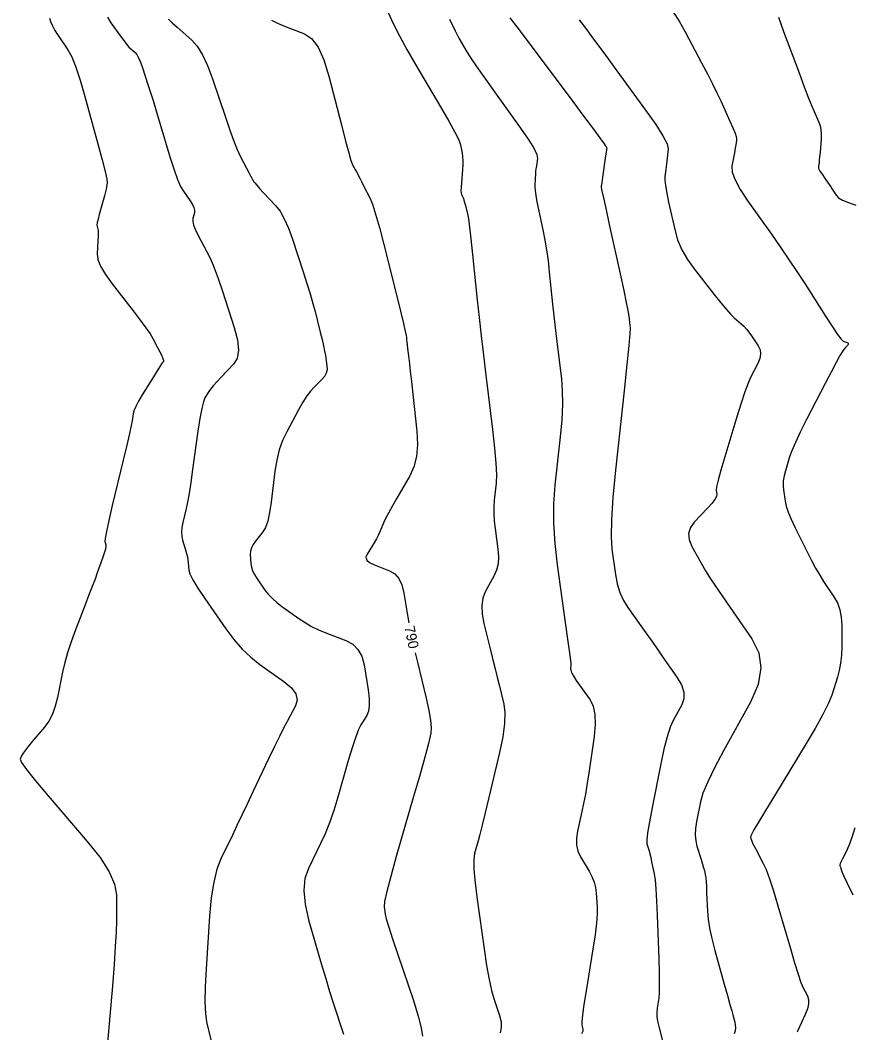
# Model space of a CAD drawing. Extents: x 2082232 to 2083549, y 592624 to 593832.
# Drawn here: x 2083030 to 2083086.8, y 593130.4 to 593199.5 of the extents above; entities that cross this region are included whole.
import ezdxf

# ---------------------------------------------------------------- set-up
doc = ezdxf.new("R2010")
doc.units = 0
doc.layers.add('DT_X_Contour_Major', color=7, linetype='Continuous')
doc.layers.add('DT_X_Contour_Minor', color=7, linetype='Continuous')

msp = doc.modelspace()

# ---------------------------------------------------------------- linework, layer by layer
at = {"layer": 'DT_X_Contour_Major'}
for points in [[(2083074.595, 593200.047), (2083074.969, 593199.439), (2083075.375, 593198.712), (2083076.502, 593196.615), (2083076.901, 593195.863), (2083077.253, 593195.177), (2083077.558, 593194.558), (2083077.816, 593194.006), (2083078.44, 593192.623), (2083078.644, 593192.162), (2083078.789, 593191.813), (2083078.873, 593191.578), (2083078.898, 593191.456), (2083078.883, 593191.282), (2083078.87, 593191.182), (2083078.843, 593191.013), (2083078.802, 593190.775), (2083078.746, 593190.468), (2083078.58, 593189.557), (2083078.601, 593189.152), (2083078.788, 593188.62), (2083079.143, 593187.96), (2083079.664, 593187.174), (2083081.275, 593184.907), (2083081.87, 593184.059), (2083082.447, 593183.216), (2083083.005, 593182.378), (2083083.545, 593181.544), (2083084.96, 593179.328), (2083085.434, 593178.598), (2083085.794, 593178.07), (2083086.04, 593177.744), (2083086.172, 593177.619), (2083086.373, 593177.557), (2083086.439, 593177.534), (2083086.486, 593177.512), (2083086.513, 593177.491), (2083086.521, 593177.471), (2083086.516, 593177.42), (2083086.508, 593177.396), (2083086.489, 593177.364), (2083086.459, 593177.324), (2083086.417, 593177.276), (2083086.289, 593177.135), (2083086.242, 593177.08), (2083086.196, 593177.022), (2083086.151, 593176.961), (2083086.107, 593176.895), (2083085.992, 593176.716), (2083085.895, 593176.542), (2083085.689, 593176.154), (2083085.374, 593175.552), (2083084.951, 593174.735), (2083083.677, 593172.273), (2083083.245, 593171.421), (2083082.907, 593170.711), (2083082.661, 593170.143), (2083082.508, 593169.717), (2083082.223, 593168.769), (2083082.135, 593168.422), (2083082.084, 593168.091), (2083082.071, 593167.777), (2083082.094, 593167.478), (2083082.206, 593166.703), (2083082.281, 593166.372), (2083082.421, 593165.959), (2083082.625, 593165.466), (2083082.896, 593164.891), (2083083.703, 593163.249), (2083084, 593162.662), (2083084.289, 593162.129), (2083084.567, 593161.652), (2083084.836, 593161.229), (2083085.541, 593160.177), (2083085.772, 593159.761), (2083085.937, 593159.301), (2083086.036, 593158.799), (2083086.069, 593158.253), (2083086.068, 593156.74), (2083086.05, 593156.187), (2083085.995, 593155.661), (2083085.904, 593155.162), (2083085.777, 593154.691), (2083085.389, 593153.472), (2083085.167, 593152.915), (2083084.791, 593152.16), (2083084.261, 593151.205), (2083083.577, 593150.052), (2083081.55, 593146.711), (2083080.88, 593145.606), (2083080.391, 593144.796), (2083080.083, 593144.282), (2083079.957, 593144.063), (2083079.861, 593143.874), (2083079.854, 593143.766), (2083079.905, 593143.585), (2083080.013, 593143.33), (2083080.178, 593143.002), (2083080.697, 593142.03), (2083080.907, 593141.573), (2083081.147, 593140.934), (2083081.419, 593140.112), (2083081.721, 593139.108), (2083082.567, 593136.185), (2083082.858, 593135.198), (2083083.099, 593134.429), (2083083.288, 593133.878), (2083083.426, 593133.544), (2083083.725, 593132.947), (2083083.8, 593132.7), (2083083.801, 593132.406), (2083083.727, 593132.067), (2083083.579, 593131.681), (2083083.084, 593130.59), (2083083.033, 593130.477)], [(2083047.152, 593199.515), (2083047.555, 593199.315), (2083048.031, 593199.116), (2083049.399, 593198.586), (2083049.888, 593198.256), (2083050.329, 593197.664), (2083050.723, 593196.809), (2083051.069, 593195.693), (2083051.926, 593192.366), (2083052.213, 593191.264), (2083052.429, 593190.456), (2083052.574, 593189.94), (2083052.649, 593189.718), (2083052.754, 593189.514), (2083052.793, 593189.438), (2083052.835, 593189.361), (2083052.877, 593189.284), (2083052.92, 593189.207), (2083053.038, 593189.002), (2083053.096, 593188.895), (2083053.183, 593188.73), (2083053.298, 593188.506), (2083053.441, 593188.223), (2083053.862, 593187.389), (2083054.04, 593186.955), (2083054.259, 593186.279), (2083054.518, 593185.362), (2083054.819, 593184.202), (2083055.673, 593180.785), (2083055.955, 593179.654), (2083056.159, 593178.821), (2083056.284, 593178.287), (2083056.332, 593178.052), (2083056.356, 593177.824), (2083056.368, 593177.716), (2083056.385, 593177.564), (2083056.409, 593177.367), (2083056.438, 593177.126), (2083056.525, 593176.425), (2083056.566, 593176.076), (2083056.624, 593175.555), (2083056.699, 593174.864), (2083056.791, 593174), (2083057.06, 593171.468), (2083057.107, 593170.566), (2083057.045, 593169.759), (2083056.874, 593169.047), (2083056.594, 593168.429), (2083055.704, 593166.909), (2083055.399, 593166.379), (2083055.151, 593165.929), (2083054.959, 593165.56), (2083054.825, 593165.272), (2083054.543, 593164.61), (2083054.432, 593164.365), (2083054.313, 593164.128), (2083054.185, 593163.898), (2083054.049, 593163.675), (2083053.672, 593163.09), (2083053.597, 593162.879), (2083053.655, 593162.687), (2083053.846, 593162.511), (2083054.171, 593162.354), (2083055.212, 593161.957), (2083055.566, 593161.75), (2083055.848, 593161.426), (2083056.056, 593160.986), (2083056.192, 593160.43), (2083056.458, 593158.79), (2083056.525, 593158.41)], [(2083056.957, 593156.355), (2083057.107, 593155.721), (2083057.707, 593153.27), (2083057.896, 593152.432), (2083058.013, 593151.755), (2083058.058, 593151.24), (2083058.03, 593150.887), (2083057.86, 593150.161), (2083057.749, 593149.731), (2083057.544, 593148.986), (2083057.244, 593147.927), (2083056.849, 593146.552), (2083055.671, 593142.467), (2083055.288, 593141.103), (2083055.022, 593140.075), (2083054.873, 593139.382), (2083054.842, 593139.026), (2083054.913, 593138.521), (2083054.987, 593138.208), (2083055.153, 593137.647), (2083055.413, 593136.838), (2083055.766, 593135.781), (2083056.832, 593132.632), (2083057.167, 593131.575), (2083057.372, 593130.768), (2083057.447, 593130.209)]]:
    msp.add_lwpolyline(points, dxfattribs=at)
at = {"layer": 'DT_X_Contour_Minor'}
for points in [[(2083031.997, 593199.662), (2083032.071, 593199.418), (2083032.196, 593199.137), (2083032.369, 593198.821), (2083032.593, 593198.469), (2083033.256, 593197.482), (2083033.515, 593197.006), (2083033.795, 593196.319), (2083034.097, 593195.421), (2083034.419, 593194.312), (2083035.306, 593191.072), (2083035.595, 593189.995), (2083035.796, 593189.195), (2083035.909, 593188.672), (2083035.935, 593188.425), (2083035.886, 593188.135), (2083035.858, 593187.995), (2083035.81, 593187.795), (2083035.743, 593187.533), (2083035.655, 593187.211), (2083035.395, 593186.269), (2083035.312, 593185.952), (2083035.259, 593185.707), (2083035.236, 593185.533), (2083035.241, 593185.431), (2083035.296, 593185.256), (2083035.312, 593185.157), (2083035.317, 593184.992), (2083035.313, 593184.759), (2083035.298, 593184.461), (2083035.246, 593183.575), (2083035.296, 593183.198), (2083035.484, 593182.731), (2083035.811, 593182.175), (2083036.277, 593181.53), (2083037.705, 593179.689), (2083038.19, 593179.054), (2083038.575, 593178.528), (2083038.86, 593178.111), (2083039.044, 593177.804), (2083039.403, 593177.13), (2083039.523, 593176.902), (2083039.614, 593176.723), (2083039.676, 593176.594), (2083039.709, 593176.513), (2083039.757, 593176.363), (2083039.771, 593176.312), (2083039.775, 593176.269), (2083039.77, 593176.235), (2083039.755, 593176.211), (2083039.703, 593176.157), (2083039.65, 593176.081), (2083039.531, 593175.895), (2083039.344, 593175.597), (2083039.091, 593175.189), (2083038.327, 593173.952), (2083038.073, 593173.523), (2083037.884, 593173.165), (2083037.761, 593172.877), (2083037.703, 593172.66), (2083037.635, 593172.176), (2083037.578, 593171.872), (2083037.457, 593171.325), (2083037.274, 593170.534), (2083037.028, 593169.499), (2083036.286, 593166.415), (2083036.046, 593165.393), (2083035.881, 593164.641), (2083035.792, 593164.159), (2083035.778, 593163.946), (2083035.843, 593163.74), (2083035.847, 593163.624), (2083035.811, 593163.434), (2083035.736, 593163.167), (2083035.62, 593162.825), (2083035.258, 593161.813), (2083035.105, 593161.392), (2083034.917, 593160.889), (2083034.694, 593160.304), (2083034.437, 593159.636), (2083033.704, 593157.747), (2083033.447, 593157.046), (2083033.226, 593156.361), (2083033.042, 593155.692), (2083032.894, 593155.038), (2083032.546, 593153.318), (2083032.393, 593152.707), (2083032.194, 593152.165), (2083031.95, 593151.692), (2083031.659, 593151.288), (2083030.825, 593150.302), (2083030.546, 593149.967), (2083030.334, 593149.7), (2083030.19, 593149.501), (2083030.114, 593149.37), (2083030.001, 593149.113), (2083030.089, 593148.883), (2083030.437, 593148.387), (2083031.045, 593147.624), (2083031.913, 593146.594), (2083034.576, 593143.492), (2083035.449, 593142.391), (2083036.072, 593141.416), (2083036.445, 593140.567), (2083036.568, 593139.844), (2083036.561, 593138.083), (2083036.542, 593137.31), (2083036.491, 593136.314), (2083036.408, 593135.094), (2083036.293, 593133.65), (2083035.941, 593129.5)], [(2083035.963, 593199.712), (2083036.182, 593199.34), (2083036.837, 593198.432), (2083037.065, 593198.122), (2083037.26, 593197.873), (2083037.42, 593197.685), (2083037.545, 593197.559), (2083037.835, 593197.303), (2083037.948, 593197.166), (2083038.07, 593196.947), (2083038.2, 593196.645), (2083038.338, 593196.262), (2083038.718, 593195.129), (2083038.875, 593194.646), (2083039.064, 593194.046), (2083039.284, 593193.33), (2083039.534, 593192.497), (2083040.244, 593190.12), (2083040.499, 593189.309), (2083040.732, 593188.658), (2083040.944, 593188.169), (2083041.133, 593187.841), (2083041.609, 593187.181), (2083041.761, 593186.945), (2083041.857, 593186.734), (2083041.899, 593186.546), (2083041.887, 593186.383), (2083041.781, 593185.98), (2083041.774, 593185.795), (2083041.833, 593185.543), (2083041.958, 593185.224), (2083042.149, 593184.837), (2083042.747, 593183.715), (2083042.981, 593183.231), (2083043.233, 593182.621), (2083043.505, 593181.885), (2083043.796, 593181.022), (2083044.597, 593178.554), (2083044.82, 593177.702), (2083044.888, 593176.999), (2083044.801, 593176.445), (2083044.559, 593176.04), (2083043.706, 593175.156), (2083043.414, 593174.847), (2083043.177, 593174.579), (2083042.995, 593174.355), (2083042.869, 593174.174), (2083042.605, 593173.747), (2083042.502, 593173.485), (2083042.389, 593173.019), (2083042.266, 593172.349), (2083042.134, 593171.475), (2083041.768, 593168.872), (2083041.637, 593167.973), (2083041.52, 593167.229), (2083041.415, 593166.641), (2083041.323, 593166.207), (2083041.094, 593165.258), (2083041.029, 593164.915), (2083041.005, 593164.599), (2083041.022, 593164.309), (2083041.08, 593164.046), (2083041.289, 593163.38), (2083041.359, 593163.137), (2083041.412, 593162.911), (2083041.448, 593162.7), (2083041.467, 593162.504), (2083041.497, 593162.004), (2083041.574, 593161.742), (2083041.784, 593161.333), (2083042.125, 593160.777), (2083042.599, 593160.074), (2083044.039, 593158.002), (2083044.588, 593157.267), (2083045.157, 593156.617), (2083045.745, 593156.052), (2083046.351, 593155.572), (2083047.995, 593154.405), (2083048.507, 593153.973), (2083048.811, 593153.55), (2083048.906, 593153.138), (2083048.793, 593152.737), (2083048.214, 593151.679), (2083047.974, 593151.225), (2083047.686, 593150.654), (2083047.351, 593149.968), (2083046.968, 593149.165), (2083045.886, 593146.87), (2083045.494, 593146.041), (2083045.13, 593145.274), (2083044.793, 593144.57), (2083044.485, 593143.928), (2083043.699, 593142.301), (2083043.43, 593141.598), (2083043.211, 593140.712), (2083043.044, 593139.642), (2083042.927, 593138.388), (2083042.684, 593134.798), (2083042.618, 593133.562), (2083042.603, 593132.548), (2083042.638, 593131.755), (2083042.723, 593131.182), (2083043.019, 593129.952)], [(2083055.125, 593200.032), (2083055.462, 593199.292), (2083055.885, 593198.455), (2083056.394, 593197.521), (2083056.99, 593196.49), (2083058.692, 593193.61), (2083059.256, 593192.638), (2083059.67, 593191.882), (2083059.936, 593191.342), (2083060.051, 593191.018), (2083060.162, 593190.443), (2083060.194, 593190.212), (2083060.209, 593189.95), (2083060.207, 593189.657), (2083060.187, 593189.333), (2083060.11, 593188.43), (2083060.089, 593188.125), (2083060.084, 593187.888), (2083060.094, 593187.719), (2083060.12, 593187.617), (2083060.211, 593187.438), (2083060.247, 593187.353), (2083060.288, 593187.231), (2083060.334, 593187.072), (2083060.386, 593186.876), (2083060.528, 593186.306), (2083060.59, 593185.972), (2083060.669, 593185.4), (2083060.765, 593184.589), (2083060.877, 593183.54), (2083061.199, 593180.422), (2083061.326, 593179.226), (2083061.466, 593177.974), (2083061.618, 593176.667), (2083061.783, 593175.306), (2083062.239, 593171.6), (2083062.383, 593170.33), (2083062.472, 593169.296), (2083062.506, 593168.499), (2083062.486, 593167.94), (2083062.36, 593166.764), (2083062.328, 593166.313), (2083062.326, 593165.84), (2083062.354, 593165.346), (2083062.413, 593164.83), (2083062.61, 593163.426), (2083062.647, 593162.916), (2083062.611, 593162.438), (2083062.502, 593161.992), (2083062.32, 593161.579), (2083061.738, 593160.519), (2083061.568, 593160.085), (2083061.496, 593159.581), (2083061.521, 593159.005), (2083061.644, 593158.357), (2083062.101, 593156.535), (2083062.266, 593155.875), (2083062.418, 593155.263), (2083062.558, 593154.698), (2083062.686, 593154.18), (2083063.008, 593152.861), (2083063.081, 593152.284), (2083063.055, 593151.542), (2083062.932, 593150.635), (2083062.71, 593149.563), (2083061.99, 593146.483), (2083061.742, 593145.433), (2083061.539, 593144.59), (2083061.379, 593143.956), (2083061.264, 593143.53), (2083061.017, 593142.671), (2083060.958, 593142.233), (2083060.966, 593141.561), (2083061.043, 593140.656), (2083061.187, 593139.518), (2083061.662, 593136.172), (2083061.836, 593135.019), (2083062.003, 593134.069), (2083062.163, 593133.324), (2083062.316, 593132.782), (2083062.713, 593131.608), (2083062.818, 593131.184), (2083062.836, 593130.791), (2083062.766, 593130.431)], [(2083059.299, 593199.589), (2083059.679, 593198.781), (2083059.944, 593198.279), (2083060.494, 593197.347), (2083060.759, 593196.925), (2083061.139, 593196.357), (2083061.636, 593195.645), (2083062.248, 593194.788), (2083064.034, 593192.309), (2083064.616, 593191.472), (2083065.024, 593190.82), (2083065.256, 593190.354), (2083065.313, 593190.074), (2083065.231, 593189.574), (2083065.203, 593189.382), (2083065.181, 593189.182), (2083065.165, 593188.974), (2083065.155, 593188.757), (2083065.135, 593188.168), (2083065.145, 593187.904), (2083065.186, 593187.555), (2083065.261, 593187.12), (2083065.368, 593186.6), (2083065.697, 593185.099), (2083065.816, 593184.504), (2083065.925, 593183.845), (2083066.024, 593183.123), (2083066.113, 593182.336), (2083066.339, 593180.153), (2083066.424, 593179.344), (2083066.512, 593178.554), (2083066.601, 593177.782), (2083066.691, 593177.029), (2083066.935, 593175.045), (2083066.999, 593174.239), (2083067.006, 593173.311), (2083066.958, 593172.259), (2083066.853, 593171.084), (2083066.498, 593167.787), (2083066.408, 593166.521), (2083066.403, 593165.194), (2083066.482, 593163.808), (2083066.646, 593162.362), (2083067.198, 593158.425), (2083067.378, 593157.13), (2083067.503, 593156.2), (2083067.574, 593155.634), (2083067.59, 593155.432), (2083067.56, 593155.378), (2083067.553, 593155.352), (2083067.552, 593155.313), (2083067.559, 593155.263), (2083067.572, 593155.201), (2083067.618, 593155.019), (2083067.666, 593154.913), (2083067.776, 593154.732), (2083067.948, 593154.475), (2083068.183, 593154.142), (2083068.89, 593153.154), (2083069.106, 593152.719), (2083069.224, 593152.157), (2083069.243, 593151.467), (2083069.165, 593150.65), (2083068.824, 593148.3), (2083068.698, 593147.466), (2083068.575, 593146.726), (2083068.456, 593146.081), (2083068.341, 593145.531), (2083068.037, 593144.19), (2083067.965, 593143.704), (2083067.976, 593143.251), (2083068.07, 593142.831), (2083068.248, 593142.445), (2083068.832, 593141.458), (2083069.026, 593141.088), (2083069.172, 593140.719), (2083069.269, 593140.349), (2083069.318, 593139.981), (2083069.383, 593138.998), (2083069.383, 593138.542), (2083069.333, 593137.913), (2083069.234, 593137.111), (2083069.086, 593136.134), (2083068.625, 593133.299), (2083068.477, 593132.356), (2083068.38, 593131.652), (2083068.333, 593131.187), (2083068.336, 593130.962), (2083068.411, 593130.681), (2083068.4, 593130.548), (2083068.311, 593130.359)], [(2083063.425, 593199.687), (2083063.654, 593199.388), (2083064.064, 593198.846), (2083064.653, 593198.061), (2083065.423, 593197.032), (2083067.716, 593193.963), (2083068.479, 593192.941), (2083069.051, 593192.176), (2083069.429, 593191.668), (2083069.615, 593191.416), (2083069.855, 593191.089), (2083069.933, 593190.978), (2083069.988, 593190.892), (2083070.02, 593190.83), (2083070.029, 593190.792), (2083070.022, 593190.724), (2083070.013, 593190.656), (2083069.991, 593190.502), (2083069.957, 593190.262), (2083069.91, 593189.937), (2083069.769, 593188.957), (2083069.723, 593188.633), (2083069.689, 593188.398), (2083069.668, 593188.251), (2083069.659, 593188.193), (2083069.653, 593188.154), (2083069.651, 593188.142), (2083069.649, 593188.132), (2083069.648, 593188.126), (2083069.648, 593188.123), (2083069.648, 593188.121), (2083069.683, 593187.961), (2083069.787, 593187.485), (2083069.961, 593186.693), (2083070.204, 593185.584), (2083070.945, 593182.205), (2083071.189, 593181.083), (2083071.367, 593180.25), (2083071.479, 593179.708), (2083071.523, 593179.454), (2083071.553, 593179.165), (2083071.564, 593179.058), (2083071.576, 593178.954), (2083071.588, 593178.851), (2083071.6, 593178.752), (2083071.632, 593178.489), (2083071.615, 593178.149), (2083071.541, 593177.325), (2083071.409, 593176.018), (2083071.219, 593174.228), (2083070.637, 593168.81), (2083070.457, 593166.95), (2083070.355, 593165.435), (2083070.33, 593164.263), (2083070.383, 593163.436), (2083070.628, 593161.69), (2083070.75, 593161.059), (2083070.932, 593160.474), (2083071.175, 593159.936), (2083071.477, 593159.445), (2083072.364, 593158.197), (2083072.704, 593157.718), (2083073.056, 593157.219), (2083073.421, 593156.7), (2083073.799, 593156.16), (2083074.825, 593154.693), (2083075.135, 593154.163), (2083075.295, 593153.673), (2083075.304, 593153.224), (2083075.164, 593152.814), (2083074.589, 593151.775), (2083074.373, 593151.295), (2083074.156, 593150.635), (2083073.938, 593149.795), (2083073.719, 593148.775), (2083073.134, 593145.816), (2083072.947, 593144.828), (2083072.825, 593144.086), (2083072.768, 593143.589), (2083072.776, 593143.337), (2083072.884, 593142.991), (2083072.927, 593142.838), (2083072.976, 593142.64), (2083073.032, 593142.396), (2083073.093, 593142.106), (2083073.265, 593141.272), (2083073.327, 593140.861), (2083073.382, 593140.253), (2083073.431, 593139.448), (2083073.475, 593138.446), (2083073.582, 593135.511), (2083073.612, 593134.516), (2083073.621, 593133.732), (2083073.61, 593133.16), (2083073.579, 593132.798), (2083073.468, 593132.114), (2083073.443, 593131.844), (2083073.454, 593131.547), (2083073.499, 593131.223), (2083073.579, 593130.871), (2083073.84, 593129.897)], [(2083081.748, 593199.727), (2083082.096, 593198.752), (2083083.156, 593195.921), (2083083.518, 593194.96), (2083083.81, 593194.199), (2083084.031, 593193.64), (2083084.183, 593193.282), (2083084.493, 593192.595), (2083084.591, 593192.328), (2083084.653, 593192.04), (2083084.679, 593191.733), (2083084.668, 593191.405), (2083084.592, 593190.505), (2083084.565, 593190.201), (2083084.542, 593189.966), (2083084.524, 593189.798), (2083084.51, 593189.699), (2083084.478, 593189.524), (2083084.482, 593189.447), (2083084.518, 593189.345), (2083084.586, 593189.219), (2083084.685, 593189.068), (2083084.994, 593188.635), (2083085.108, 593188.473), (2083085.218, 593188.311), (2083085.325, 593188.151), (2083085.428, 593187.992), (2083085.699, 593187.568), (2083085.858, 593187.406), (2083086.134, 593187.241), (2083086.526, 593187.071), (2083087.034, 593186.897)], [(2083040.12, 593199.574), (2083040.381, 593199.331), (2083040.718, 593199.029), (2083041.718, 593198.147), (2083042.087, 593197.735), (2083042.445, 593197.161), (2083042.791, 593196.424), (2083043.126, 593195.524), (2083044.003, 593192.908), (2083044.312, 593192.008), (2083044.581, 593191.272), (2083044.81, 593190.7), (2083044.999, 593190.291), (2083045.449, 593189.417), (2083045.601, 593189.124), (2083045.718, 593188.898), (2083045.802, 593188.74), (2083045.851, 593188.649), (2083045.937, 593188.499), (2083046.004, 593188.409), (2083046.139, 593188.253), (2083046.342, 593188.029), (2083046.614, 593187.739), (2083047.431, 593186.876), (2083047.733, 593186.489), (2083048.026, 593185.975), (2083048.311, 593185.335), (2083048.587, 593184.567), (2083049.312, 593182.351), (2083049.567, 593181.558), (2083049.787, 593180.841), (2083049.973, 593180.199), (2083050.124, 593179.634), (2083050.48, 593178.227), (2083050.602, 593177.732), (2083050.701, 593177.303), (2083050.776, 593176.939), (2083050.828, 593176.641), (2083050.935, 593175.933), (2083050.944, 593175.675), (2083050.89, 593175.434), (2083050.773, 593175.209), (2083050.594, 593175), (2083050.032, 593174.463), (2083049.809, 593174.217), (2083049.564, 593173.881), (2083049.294, 593173.455), (2083049.001, 593172.939), (2083048.189, 593171.442), (2083047.91, 593170.852), (2083047.684, 593170.206), (2083047.51, 593169.503), (2083047.388, 593168.744), (2083047.132, 593166.643), (2083047.024, 593165.925), (2083046.893, 593165.345), (2083046.738, 593164.904), (2083046.56, 593164.601), (2083046.054, 593163.98), (2083045.89, 593163.747), (2083045.777, 593163.515), (2083045.714, 593163.285), (2083045.702, 593163.055), (2083045.738, 593162.445), (2083045.775, 593162.208), (2083045.859, 593161.957), (2083045.99, 593161.69), (2083046.167, 593161.408), (2083046.703, 593160.637), (2083046.93, 593160.348), (2083047.21, 593160.058), (2083047.542, 593159.767), (2083047.926, 593159.476), (2083049.02, 593158.699), (2083049.443, 593158.419), (2083049.892, 593158.164), (2083050.366, 593157.933), (2083050.866, 593157.725), (2083052.233, 593157.205), (2083052.695, 593156.954), (2083053.054, 593156.593), (2083053.311, 593156.121), (2083053.465, 593155.538), (2083053.741, 593153.836), (2083053.813, 593153.248), (2083053.822, 593152.761), (2083053.768, 593152.373), (2083053.652, 593152.086), (2083053.257, 593151.455), (2083053.094, 593151.129), (2083052.899, 593150.622), (2083052.672, 593149.936), (2083052.414, 593149.07), (2083051.684, 593146.521), (2083051.405, 593145.606), (2083051.115, 593144.77), (2083050.816, 593144.016), (2083050.506, 593143.341), (2083049.665, 593141.651), (2083049.43, 593140.956), (2083049.355, 593140.141), (2083049.439, 593139.206), (2083049.683, 593138.149), (2083050.547, 593135.171), (2083050.85, 593134.135), (2083051.112, 593133.261), (2083051.333, 593132.549), (2083051.512, 593132), (2083051.935, 593130.75), (2083052.069, 593130.332)], [(2083068.156, 593199.545), (2083068.31, 593199.341), (2083068.67, 593198.859), (2083068.888, 593198.564), (2083069.273, 593198.041), (2083069.825, 593197.289), (2083070.543, 593196.308), (2083072.68, 593193.388), (2083073.379, 593192.402), (2083073.87, 593191.632), (2083074.155, 593191.079), (2083074.234, 593190.742), (2083074.167, 593190.135), (2083074.142, 593189.913), (2083074.116, 593189.703), (2083074.091, 593189.506), (2083074.065, 593189.321), (2083073.997, 593188.844), (2083073.994, 593188.601), (2083074.036, 593188.227), (2083074.124, 593187.724), (2083074.257, 593187.091), (2083074.672, 593185.229), (2083074.872, 593184.538), (2083075.159, 593183.86), (2083075.534, 593183.194), (2083075.997, 593182.542), (2083077.348, 593180.821), (2083077.814, 593180.236), (2083078.199, 593179.775), (2083078.502, 593179.436), (2083078.724, 593179.219), (2083079.207, 593178.805), (2083079.387, 593178.637), (2083079.564, 593178.444), (2083079.739, 593178.226), (2083079.911, 593177.983), (2083080.367, 593177.302), (2083080.495, 593177.035), (2083080.535, 593176.747), (2083080.488, 593176.436), (2083080.354, 593176.103), (2083079.879, 593175.186), (2083079.685, 593174.758), (2083079.459, 593174.159), (2083079.2, 593173.39), (2083078.909, 593172.451), (2083078.089, 593169.722), (2083077.822, 593168.812), (2083077.635, 593168.131), (2083077.53, 593167.678), (2083077.506, 593167.453), (2083077.548, 593167.158), (2083077.52, 593167.016), (2083077.403, 593166.813), (2083077.198, 593166.548), (2083076.905, 593166.221), (2083076.004, 593165.267), (2083075.74, 593164.898), (2083075.621, 593164.507), (2083075.648, 593164.093), (2083075.822, 593163.658), (2083076.478, 593162.466), (2083076.773, 593161.961), (2083077.166, 593161.34), (2083077.657, 593160.602), (2083078.246, 593159.748), (2083079.947, 593157.316), (2083080.419, 593156.362), (2083080.559, 593155.324), (2083080.368, 593154.202), (2083079.844, 593152.997), (2083078.005, 593149.67), (2083077.389, 593148.517), (2083076.922, 593147.551), (2083076.602, 593146.773), (2083076.43, 593146.183), (2083076.168, 593144.859), (2083076.095, 593144.381), (2083076.074, 593143.941), (2083076.105, 593143.54), (2083076.186, 593143.176), (2083076.473, 593142.255), (2083076.57, 593141.942), (2083076.645, 593141.691), (2083076.697, 593141.502), (2083076.728, 593141.377), (2083076.779, 593141.125), (2083076.799, 593140.983), (2083076.817, 593140.746), (2083076.835, 593140.414), (2083076.853, 593139.986), (2083076.899, 593138.719), (2083076.945, 593138.196), (2083077.045, 593137.577), (2083077.202, 593136.861), (2083077.414, 593136.05), (2083078.055, 593133.757), (2083078.271, 593132.981), (2083078.44, 593132.374), (2083078.562, 593131.936), (2083078.635, 593131.666), (2083078.769, 593131.17), (2083078.804, 593130.98), (2083078.811, 593130.781), (2083078.79, 593130.574), (2083078.74, 593130.358)], [(2083086.967, 593144.429), (2083086.755, 593143.752), (2083086.673, 593143.504), (2083086.584, 593143.269), (2083086.49, 593143.047), (2083086.39, 593142.836), (2083086.114, 593142.292), (2083086.026, 593142.111), (2083085.966, 593141.974), (2083085.936, 593141.882), (2083085.934, 593141.835), (2083085.969, 593141.769), (2083085.984, 593141.738), (2083086, 593141.695), (2083086.018, 593141.639), (2083086.039, 593141.571), (2083086.096, 593141.374), (2083086.191, 593141.156), (2083086.435, 593140.649), (2083086.828, 593139.854)]]:
    msp.add_lwpolyline(points, dxfattribs=at)

# ---------------------------------------------------------------- texts
at = {"layer": 'DT_X_Contour_Major'}
msp.add_text('790', height=0.7, rotation=281.863, dxfattribs=at).set_placement((2083056.214, 593158.117))

doc.saveas('drawing.dxf')
